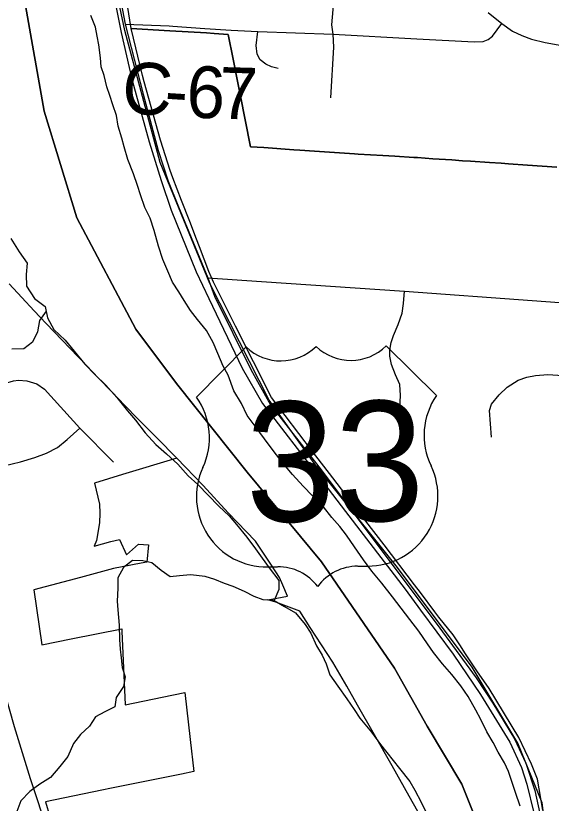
# Model space of a CAD drawing. Extents: x 114843 to 284848, y 317643 to 566895.
# Drawn here: x 176149 to 179255, y 419999 to 424564 of the extents above; entities that cross this region are included whole.
import ezdxf

# ---------------------------------------------------------------- set-up
doc = ezdxf.new("R2010")
doc.units = 0
for name, color, linetype in [('GM_X_City_Street', 7, 'Continuous'), ('GM_X_Corporation', 7, 'Continuous'), ('GM_X_County_Road', 7, 'Continuous'), ('GM_X_County_Road_Text', 7, 'Continuous'), ('GM_X_Major_River', 7, 'Continuous'), ('GM_X_Minor_River', 7, 'Continuous'), ('GM_X_Rail_Line', 7, 'Continuous'), ('GM_X_Township', 7, 'Continuous'), ('GM_X_US_Location', 7, 'Continuous'), ('GM_X_US_Route', 7, 'Continuous'), ('GM_X_US_Shield', 7, 'Continuous')]:
    doc.layers.add(name, color=color, linetype=linetype)

msp = doc.modelspace()

# ---------------------------------------------------------------- linework, layer by layer
at = {"layer": 'GM_X_City_Street'}
for points in [[(177990.4, 424456.3), (177982, 424512), (177989.3, 424599.6), (177994.2, 424655.3), (178007.2, 424692.5), (178046.4, 424777.7), (178072.8, 424883.9), (178076.3, 424943.6), (178083.7, 425023.3)], [(177671.6, 424257.8), (177631.8, 424268.1), (177599.9, 424283.8), (177566.5, 424308.7), (177548.4, 424341.7), (177542.7, 424392.1), (177552.8, 424471.7)], [(177975.8, 424087.6), (177994.9, 424382.1), (177990.4, 424456.3)], [(178377.5, 422286.5), (178380.9, 422362.1), (178376.5, 422425.7), (178351.2, 422483.1), (178328.9, 422542.6), (178318.7, 422590.3), (178318.4, 422626.1), (178326, 422669.8), (178339.7, 422709.7), (178367, 422773.5), (178390.4, 422839.3), (178397.9, 422895), (178403.4, 422966.6)], [(178908, 422121.8), (178897, 422276.1), (178908.8, 422312.2), (178952.4, 422366.6), (179000, 422411), (179063.7, 422451.5), (179113.6, 422467.9), (179163.5, 422478.2), (179235.3, 422484.7), (179323.3, 422479.3), (179465.1, 422478.2), (179547.1, 422472.8), (179635.1, 422457.3), (179713.1, 422437.8), (179844.6, 422420), (180052.1, 422393.9), (180359.9, 422404.3), (180651.3, 422408.4), (181045.5, 422394.8)], [(175239.1, 422279.4), (175297.5, 422317.5), (175321.4, 422331.9), (175359.5, 422344.5), (175385.9, 422346.5), (175429.4, 422348.8), (175491.8, 422332.2), (175567.4, 422313.9), (175627.9, 422308.7), (175703.3, 422318.6), (176029.3, 422417.3), (176134.8, 422448.3), (176165, 422450.4), (176212.3, 422447), (176270.9, 422430.4), (176316.4, 422398.6), (176520.1, 422173.4), (176716, 421976.5)], [(175539.5, 421737.6), (175657.9, 421806.4), (175742.6, 421844.8), (175818, 421873.7), (175921.6, 421904.6), (176079.8, 421954.9), (176176, 421978.3), (176258.9, 422003.4), (176326.7, 422028.5), (176390.6, 422061), (176446.9, 422106.8), (176520.1, 422173.4)]]:
    msp.add_lwpolyline(points, dxfattribs=at)
at = {"layer": 'GM_X_Corporation'}
for points in [[(176561.1, 425461.3), (176759.5, 424466.4), (176822.2, 424196), (176922.5, 423832.1), (176992.5, 423609.1), (177051.2, 423437), (177196, 423079.9), (177268.7, 422925.3), (177462.8, 422521.5), (177580.2, 422315.5), (177910.7, 421886.8), (178061.6, 421689.9), (178407.2, 421239.2), (178497.6, 421118.1), (178685.8, 420862.5), (178845.2, 420629.9), (179015, 420351.8), (179082, 420206.2), (179114.5, 420108.8), (179154.3, 419943.9)], [(179288.2, 423686.4), (179117.1, 423698), (179007.3, 423705.5), (178964.6, 423708.4), (178897.6, 423712.9), (178787.8, 423720.4), (178739.7, 423723.7), (178678.1, 423727.8), (178568.3, 423735.3), (178478.7, 423741.4), (178458.5, 423742.6), (178348.7, 423749.3), (178277.6, 423753.6), (178135.7, 423762.3), (178114.2, 423763.6), (177881.6, 423779.3), (177796.6, 423785.1), (177762.3, 423787.4), (177587.1, 423799.2), (177511.3, 423804.4), (177450.8, 424108.2), (177437.6, 424174.5), (177435.3, 424185.6), (177410.4, 424311.8), (177382, 424456), (177299.8, 424461.4), (177256.3, 424464.3), (177042.5, 424476.9), (176818.2, 424490), (176746.2, 424940.3)], [(179206.8, 419958.3), (179175.6, 420137.4), (179140.4, 420224.4), (179067.8, 420380.7), (178895, 420663.3), (178824, 420766.2), (178754.4, 420870.1), (178728.6, 420911.6), (178686.2, 420975), (178603.7, 421077.2), (178580.8, 421107.6), (178496.9, 421219.4), (178462.9, 421264), (178285.5, 421496.2), (178180.1, 421634.4), (178137.2, 421690.5), (178108.6, 421727.9), (177988.9, 421884.4), (177871.2, 422038.7), (177632.7, 422351.6), (177424, 422765.3), (177356.6, 422898.8), (177296.2, 423018.7), (177268.4, 423081.3), (177214.4, 423223.9), (177197.8, 423267.9), (177158.1, 423370.7), (177110.9, 423493.1), (177060.2, 423624.4), (177043.9, 423666.8), (176988.9, 423843.4), (176894.3, 424181.7), (176884.2, 424217.7), (176818.2, 424490), (177042.5, 424476.9), (177256.3, 424464.3), (177299.8, 424461.4), (177382, 424456), (177410.4, 424311.8), (177435.3, 424185.6), (177437.6, 424174.5), (177450.8, 424108.2), (177511.3, 423804.4), (177587.1, 423799.2), (177762.3, 423787.4), (177796.6, 423785.1), (177881.6, 423779.3), (178114.2, 423763.6), (178135.7, 423762.3), (178277.6, 423753.6), (178348.7, 423749.3), (178458.5, 423742.6), (178478.7, 423741.4), (178568.3, 423735.3), (178678.1, 423727.8), (178739.7, 423723.7), (178787.8, 423720.4), (178897.6, 423712.9), (178964.6, 423708.4), (179007.3, 423705.5), (179117.1, 423698), (179288.2, 423686.4)], [(176109.8, 423008.9), (176183.2, 422931.2), (176256, 422854), (176326.1, 422780.6), (176464.9, 422635), (176558.5, 422536.9), (176629.4, 422462.7), (176705.3, 422384.5), (176782.2, 422305.2), (176857.4, 422227.8), (176967, 422116.8), (177083, 421999.4), (176767.4, 421904.1), (176605.1, 421855.1), (176634.7, 421733.4), (176637.3, 421680.3), (176634.3, 421624.7), (176617.5, 421521), (176602.8, 421489.4), (176700.5, 421516.1), (176750.7, 421528.1), (176790.9, 421439), (176860, 421500), (176918.7, 421496.4), (176908.7, 421396.6), (176876.5, 421390.4), (176765.6, 421369), (176716, 421359.5), (176524.8, 421308.2), (176252.8, 421235.4), (176300.1, 420916.8), (176469.4, 420951), (176764, 421010.6), (176764.6, 420995.8), (176783, 420568.7), (176998, 420612.8), (177130.1, 420639.8), (177159.9, 420368.3), (177182.2, 420182.1), (177110.3, 420167.5), (176703.6, 420085.1), (176648.7, 420073.9), (176320.6, 420007.4), (176371.3, 419837.3)], [(178506.3, 419907.1), (178430.9, 420039.8), (178331.5, 420214.9), (178229.5, 420394.5), (178131, 420567.8), (178069, 420676.9), (177988.7, 420815.9), (177856.7, 421018.3), (177795.9, 421111.5), (177657.2, 421165), (177611.3, 421178.7), (177725.7, 421199.5), (177698.1, 421263), (177678.4, 421308.1), (177631.7, 421379.4), (177540.2, 421518.9), (177381.4, 421682), (177236.4, 421841.2), (177083, 421999.4), (176967, 422116.8), (176857.4, 422227.8), (176782.2, 422305.2), (176705.3, 422384.5), (176629.4, 422462.7), (176558.5, 422536.9), (176464.9, 422635), (176326.1, 422780.6), (176256, 422854), (176183.2, 422931.2), (176109.8, 423008.9)]]:
    msp.add_lwpolyline(points, dxfattribs=at)
at = {"layer": 'GM_X_County_Road'}
msp.add_line((176784.2, 424515.3), (177039.6, 424504.8), dxfattribs=at)
for points in [[(178890, 424581.8), (178968.4, 424518.1)], [(177039.6, 424504.8), (177060, 424504), (177245.1, 424490.7), (177398.9, 424481.2)], [(177398.9, 424481.2), (177552.8, 424471.7), (177990.4, 424456.3), (178475.8, 424430.6), (178807.5, 424411.8), (178860, 424414.1), (178890.1, 424427), (178915.3, 424445.7), (178968.4, 424518.1)], [(178968.4, 424518.1), (179030, 424474.7), (179084.7, 424449.8), (179141.4, 424427.8), (179220.4, 424407.9), (179315.9, 424392.1), (179375.2, 424387.5)], [(176671.5, 418663.4), (176596.7, 418930.9), (176338.8, 419825.4), (176234.6, 420139.3), (176141.9, 420440.9), (176052.9, 420748), (175996.6, 420893), (175948.5, 421000.4), (175539.5, 421737.6), (175361.6, 422059.3), (175239.1, 422279.4), (175147.6, 422444.7), (175019.7, 422684.5), (174978.3, 422791.6), (174878.3, 423089.8), (174826.7, 423262.9), (174748.6, 423501), (174727.5, 423583), (174719.7, 423631.9)], [(177262.2, 423043.9), (177574.3, 423024.2), (178403.4, 422966.6), (179884.6, 422859.6)]]:
    msp.add_lwpolyline(points, dxfattribs=at)
at = {"layer": 'GM_X_Major_River'}
for points in [[(178918.3, 420350.7), (178881.1, 420413.3), (178845.9, 420483.9), (178818.6, 420538.3), (178773.6, 420617), (178730.4, 420679.7), (178679.2, 420744.5), (178624, 420807.3), (178572.8, 420872.1), (178537.4, 420922.7), (178486.3, 420995.4), (178435.2, 421064.2), (178384, 421129), (178334.8, 421195.8), (178271.8, 421274.7), (178214.6, 421343.6), (178165.5, 421410.3), (178114.4, 421485.1), (178067.2, 421551.9), (178027.9, 421602.5), (177982.5, 421655.2), (177933.3, 421717.9), (177870.1, 421780.8), (177816.8, 421837.6), (177753.6, 421904.6), (177694.5, 421975.5), (177641.3, 422044.3), (177592.2, 422111), (177537.1, 422183.9), (177491.9, 422246.6), (177458.7, 422315.2), (177413.7, 422389.9), (177380.8, 422480.5), (177351.5, 422533), (177320.4, 422605.6), (177293.2, 422670), (177256.1, 422738.7), (177202.9, 422803.5), (177161.6, 422856.1), (177126.3, 422912.7), (177094.9, 422963.2), (177057.6, 423019.8), (177030.4, 423082.3), (177001.3, 423150.8), (176976.3, 423227.3), (176951.5, 423319.8), (176928.4, 423390.3), (176897.2, 423452.8), (176872.1, 423525.3), (176854.8, 423579.7), (176831.7, 423648.1), (176798.7, 423730.7), (176777.7, 423803.1), (176764.3, 423853.4), (176743.2, 423923.9), (176734, 423986.1), (176712.8, 424046.5), (176695.5, 424100.9), (176678.1, 424151.2), (176661, 424217.6), (176643.6, 424267.9), (176640.3, 424320.1), (176631.3, 424394.4), (176621.9, 424444.6), (176610.6, 424496.9), (176583.5, 424565.4)], [(176120.2, 423271.9), (176169.3, 423195.1), (176214.4, 423130.4), (176209.6, 423064.3), (176210.7, 422996.1), (176257.8, 422925.3), (176319.2, 422878.5), (176332.4, 422812.2), (176369.5, 422745.5), (176434.8, 422682.6), (176488, 422619.8), (176549, 422544.8), (176610.3, 422482), (176671.5, 422423.1), (176734.6, 422350.1), (176797.7, 422273.1), (176843, 422218.5), (176900.1, 422145.6), (176961.3, 422078.7), (177022.6, 422023.8), (177089.9, 421964.8), (177149, 421895.9), (177204.4, 421847.1), (177326.9, 421721.3), (177386.2, 421664.5), (177429.6, 421613.8), (177488.7, 421540.9), (177539.8, 421474.1), (177579.1, 421419.5), (177618.4, 421362.9), (177675.5, 421290.1), (177674.9, 421237.9), (177648, 421174.1), (177707.6, 421139.3), (177771.2, 421102.4), (177828.3, 421035.6), (177859.7, 420985.1), (177892.8, 420910.5), (177926.1, 420858), (177949.5, 420807.6), (177970.6, 420743.2), (178017.8, 420676.4), (178068.9, 420603.6), (178112.1, 420543), (178145.5, 420492.4), (178212.5, 420411.4), (178265.6, 420338.6), (178375.9, 420201), (178435, 420124.1)], [(179075.6, 419981.9), (179048.6, 420060.4), (179031.3, 420112.7), (179008.2, 420183.2), (178984.8, 420233.6), (178947.6, 420294.2), (178918.3, 420350.7)], [(178435, 420124.1), (178464.3, 420073.6), (178501.5, 420005), (178528.7, 419944.5)]]:
    msp.add_lwpolyline(points, dxfattribs=at)
at = {"layer": 'GM_X_Minor_River'}
for points in [[(176324.6, 422851.2), (176286.1, 422797.2), (176275.6, 422731.1), (176245.2, 422671.1), (176194.9, 422633.4), (176126.9, 422631.9)], [(177648, 421174.1), (177584.4, 421178), (177532.5, 421196.4), (177476.7, 421227), (177410.8, 421255.6), (177358.9, 421272), (177303, 421296.5), (177247.1, 421313), (177163.1, 421323.7), (177099, 421316.1), (177044.9, 421310.5), (176993.1, 421347), (176937.4, 421391.6), (176885.4, 421404), (176825.4, 421406.5), (176773.1, 421364.7), (176740.7, 421304.8), (176740.3, 421244.6), (176737.8, 421170.4), (176741.5, 421120.2), (176748.9, 421031.8), (176750.4, 420947.5), (176754, 420891.3), (176759.7, 420841.1), (176765.3, 420784.9), (176783, 420730.6), (176774.6, 420674.5), (176732.2, 420612.6), (176723.8, 420558.5), (176665.6, 420528.8), (176611.4, 420499.1), (176577, 420445.2), (176524.7, 420397.4), (176484.3, 420345.6), (176451.8, 420269.6), (176405.4, 420211.7), (176351, 420147.9), (176288.7, 420108.3), (176230.4, 420066.6), (176178, 420012.8), (176155.6, 419950.8)]]:
    msp.add_lwpolyline(points, dxfattribs=at)
at = {"layer": 'GM_X_Rail_Line'}
msp.add_lwpolyline([(179466.3, 417901.4), (179202.6, 420001.4), (179062, 420346.1), (178796.4, 420786.7), (178363.9, 421364.4), (177889.9, 421955.7), (177618.7, 422335.8), (177274, 423012.1), (176986.2, 423713.7), (176780.7, 424478.9), (176580.6, 425431.8), (176426.1, 425790.3), (175932, 427280.5), (175620.3, 428356.9), (175247.4, 430262.5), (175048.6, 431007.7), (174864.4, 431628.6), (174736.9, 432070.1), (174734.5, 432402)], dxfattribs=at)
at = {"layer": 'GM_X_Township'}
for points in [[(176205.4, 424622.9), (176313, 424010.6), (176503.2, 423392), (176845.1, 422746.9), (177081.4, 422431.7), (177491.3, 421918), (177921.9, 421397.6), (178346.3, 420780.8), (178534.6, 420444.6), (178736.7, 420108.6), (178904.9, 419689.7)], [(178904.9, 419689.7), (178736.7, 420108.6), (178534.6, 420444.6), (178346.3, 420780.8), (177921.9, 421397.6), (177491.3, 421918), (177081.4, 422431.7), (176845.1, 422746.9), (176503.2, 423392), (176313, 424010.6), (176205.4, 424622.9)]]:
    msp.add_lwpolyline(points, dxfattribs=at)
at = {"layer": 'GM_X_US_Route'}
for points in [[(176605.7, 425553.7), (176657.1, 425223.9), (176679.5, 425072.8), (176690.5, 425005.3), (176784.2, 424515.3)], [(176784.2, 424515.3), (176887.9, 424108.9), (176975.7, 423783.3), (177033.6, 423604.8), (177092.2, 423457), (177262.2, 423043.9), (177302.6, 422938.8), (177512.4, 422512.9), (177626.2, 422309), (177907, 421949.2), (178588.3, 421043.5), (178818.9, 420724.8), (178915.5, 420579.7), (179042.9, 420371.4), (179107.2, 420231.2), (179159.6, 420072.7), (179188.3, 419940.1), (179228.3, 419695.6), (179263.9, 419457.1), (179314.5, 419061.6), (179399.6, 418328.7), (179427.9, 418132.7)]]:
    msp.add_lwpolyline(points, dxfattribs=at)
at = {"layer": 'GM_X_US_Shield'}
for p, q in [((177485, 422644.5), (177197, 422352.4)), ((178589.2, 422362.4), (178297.1, 422650.4)), ((177610.2, 421369.2), (177668.2, 421369.6)), ((178132.3, 421372.9), (178190.3, 421373.3))]:
    msp.add_line(p, q, dxfattribs=at)
for centre, radius, start, end in [((177686.5, 422853.1), 290.1, 225.9859, 314.8399), ((178092.6, 422856), 290.1, 225.9859, 314.8399), ((176866.1, 422117.1), 406.1, 334.96, 35.4138), ((178923.5, 422131.9), 406.1, 145.412, 205.8658), ((177602.7, 421775.2), 406.1, 155.2448, 271.0511), ((178191.9, 421779.4), 406.1, 269.7746, 25.581), ((177670.3, 421079.5), 290.1, 37.2828, 90.4129), ((178134.3, 421082.9), 290.1, 90.4129, 143.543)]:
    msp.add_arc(centre, radius, start, end, dxfattribs=at)

# ---------------------------------------------------------------- texts
at = {"layer": 'GM_X_County_Road_Text'}
for s, rotation, p in [('C', 355.9824, (176758.1, 424001.8)), ('6', 357.213, (177133.9, 423976.4)), ('7', 358.4349, (177325.5, 423967.2)), ('-', 356.4087, (177006.3, 423984.4))]:
    msp.add_text(s, height=300, rotation=rotation, dxfattribs=at).set_placement(p)
at = {"layer": 'GM_X_US_Location'}
for s, p in [('0', (177895.5, 421974.8)), ('/', (177895.6, 421974.8)), ('33', (177690.6, 421766.4))]:
    msp.add_text(s, height=1, rotation=0.4129, dxfattribs=at).set_placement(p)
at = {"layer": 'GM_X_US_Shield'}
msp.add_text('33', height=696.12, rotation=0.4129, dxfattribs=at).set_placement((177485, 421629.3))

doc.saveas('drawing.dxf')
